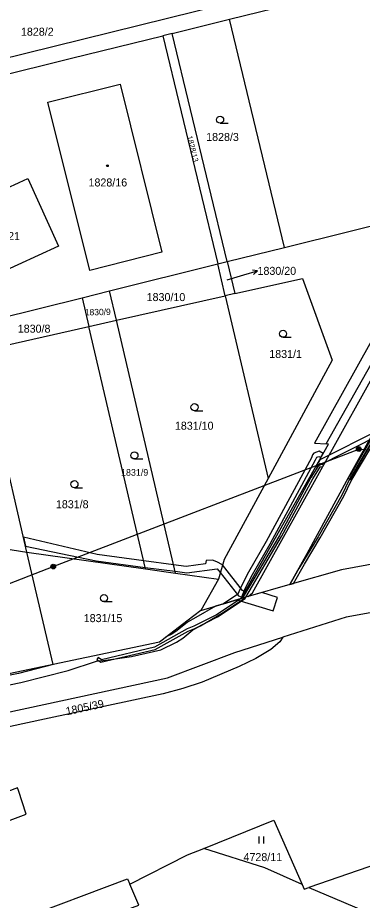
# Model space of a CAD drawing. Extents: x -756746 to -753363, y -1166406 to -1161727.
# Drawn here: x -756488 to -756414.6, y -1163941.9 to -1163754.3 of the extents above; entities that cross this region are included whole.
import ezdxf

# ---------------------------------------------------------------- set-up
doc = ezdxf.new("R2010")
doc.units = 0
for name, color, linetype in [('Hranice parcel', 7, 'Continuous'), ('Parcelní čísla', 7, 'Continuous'), ('Pop  PČ popisy', 7, 'Continuous'), ('Poz předměty', 7, 'Continuous'), ('Vnitřní kresba', 7, 'Continuous'), ('Věcná břemena k části', 7, 'Continuous'), ('Značky budov', 7, 'Continuous'), ('Značky kultur', 7, 'Continuous')]:
    doc.layers.add(name, color=color, linetype=linetype)

msp = doc.modelspace()

# ---------------------------------------------------------------- linework, layer by layer
at = {"layer": 'Hranice parcel'}
for p, q in [((-756442.88, -1163754.65), (-756415, -1163747.77)), ((-756422.32, -1163844.87), (-756367.93, -1163748.37)), ((-756455.08, -1163757.66), (-756442.88, -1163754.65)), ((-756431.2, -1163803.13), (-756442.88, -1163754.65)), ((-756455.08, -1163757.66), (-756457.06, -1163758.15)), ((-756457.06, -1163758.15), (-756445.37, -1163806.65)), ((-756443.39, -1163806.16), (-756455.08, -1163757.66)), ((-756502.89, -1163796.28), (-756485.77, -1163788.51)), ((-756485.77, -1163788.51), (-756479.24, -1163802.88)), ((-756479.24, -1163802.88), (-756499.13, -1163811.92)), ((-756443.39, -1163806.16), (-756431.2, -1163803.13)), ((-756468.42, -1163812.39), (-756445.37, -1163806.65)), ((-756445.37, -1163806.65), (-756443.39, -1163806.16)), ((-756443.79, -1163813.41), (-756445.37, -1163806.65)), ((-756443.39, -1163806.16), (-756441.75, -1163812.95)), ((-756474.24, -1163813.84), (-756468.42, -1163812.39)), ((-756466.96, -1163818.62), (-756468.42, -1163812.39)), ((-756466.96, -1163818.62), (-756443.79, -1163813.41)), ((-756441.75, -1163812.95), (-756443.79, -1163813.41)), ((-756443.79, -1163813.41), (-756434.7, -1163852.2)), ((-756497.29, -1163819.57), (-756474.24, -1163813.84)), ((-756474.24, -1163813.84), (-756472.81, -1163819.94)), ((-756472.81, -1163819.94), (-756466.96, -1163818.62)), ((-756454.38, -1163872.33), (-756466.96, -1163818.62)), ((-756495.98, -1163825.15), (-756472.81, -1163819.94)), ((-756460.75, -1163871.42), (-756472.81, -1163819.94)), ((-756485.99, -1163867.85), (-756495.98, -1163825.15)), ((-756524.05, -1163862), (-756485.99, -1163867.85)), ((-756485.99, -1163867.85), (-756460.75, -1163871.42)), ((-756480.4, -1163891.76), (-756485.99, -1163867.85)), ((-756460.75, -1163871.42), (-756454.38, -1163872.33)), ((-756454.38, -1163872.33), (-756445.24, -1163873.62)), ((-756445.24, -1163873.62), (-756448.97, -1163880.29)), ((-756430.04, -1163874.78), (-756438.93, -1163877.33)), ((-756448.97, -1163880.29), (-756440.43, -1163877.76)), ((-756438.93, -1163877.33), (-756440.43, -1163877.76))]:
    msp.add_line(p, q, dxfattribs=at)
for points in [[(-756413.81, -1163724.89), (-756370.45, -1163747.12), (-756424.85, -1163844.72), (-756422.32, -1163844.87)], [(-756438.93, -1163877.33), (-756437.98, -1163876.5), (-756421.33, -1163846.62), (-756412.18, -1163830.18), (-756401.24, -1163810.3), (-756376.37, -1163765.36), (-756372.91, -1163759.25), (-756370.17, -1163755.08), (-756367.53, -1163752.08), (-756365.93, -1163750.93), (-756362.18, -1163749.55), (-756358.24, -1163748.9), (-756353.24, -1163748.84), (-756319.12, -1163749.45), (-756284.19, -1163750.07), (-756248.23, -1163750.7), (-756217.22, -1163751.23)], [(-756430.04, -1163874.78), (-756426.41, -1163868.2), (-756417.57, -1163852.03), (-756400.05, -1163820.6), (-756391.87, -1163805.73), (-756378.32, -1163781.31), (-756370.49, -1163767.17), (-756368.82, -1163764.67), (-756366.17, -1163761.64), (-756363.13, -1163759.07), (-756360.07, -1163757.3), (-756356.79, -1163756.11), (-756354.83, -1163755.62), (-756350.67, -1163755.08), (-756346.87, -1163755), (-756316.06, -1163755.52), (-756285.88, -1163756.05), (-756245.72, -1163756.72), (-756215.86, -1163757.25)], [(-756508.98, -1163770.96), (-756482.18, -1163764.35), (-756476.5, -1163762.94), (-756457.06, -1163758.15)], [(-756457.26, -1163804.18), (-756472.62, -1163808.02), (-756481.5, -1163772.25), (-756466.15, -1163768.44), (-756457.26, -1163804.18)], [(-756431.2, -1163803.13), (-756403.3, -1163796.19), (-756401.08, -1163795.62)], [(-756441.75, -1163812.95), (-756427.34, -1163809.72), (-756421.05, -1163827.06), (-756434.7, -1163852.2)], [(-756440.43, -1163877.76), (-756421.83, -1163844.94), (-756422.32, -1163844.87)], [(-756434.7, -1163852.2), (-756444.06, -1163869.44), (-756445.24, -1163873.62)], [(-756219.09, -1163867.94), (-756253.1, -1163860.4), (-756291.95, -1163855.51), (-756319.35, -1163856.48), (-756363.74, -1163861.45), (-756419.09, -1163871.63), (-756430.04, -1163874.78)], [(-756224.93, -1163876.84), (-756254.63, -1163869.91), (-756292.55, -1163865.59), (-756319.01, -1163866.46), (-756362.86, -1163871.71), (-756418.05, -1163881.68), (-756431.58, -1163885.97)], [(-756448.97, -1163880.29), (-756451.98, -1163882.58), (-756457.21, -1163886.56), (-756457.79, -1163887), (-756480.4, -1163891.76)], [(-756517.63, -1163907.85), (-756517, -1163907.66), (-756456.08, -1163894.6), (-756441.73, -1163889.19), (-756431.58, -1163885.97)], [(-756431.58, -1163885.97), (-756432.21, -1163886.96), (-756434.11, -1163888.57), (-756437.31, -1163890.45), (-756440.82, -1163892.2), (-756448.74, -1163895.51), (-756452.84, -1163896.86), (-756457, -1163897.96), (-756482.23, -1163903.39), (-756499.43, -1163907.06), (-756513.94, -1163910.17), (-756514.34, -1163910.41), (-756514.67, -1163910.82), (-756514.66, -1163911.43)], [(-756480.4, -1163891.76), (-756516.15, -1163899.28), (-756524.14, -1163894.32)], [(-756174.15, -1163933.3), (-756191.76, -1163924.57), (-756236.27, -1163911.16), (-756265.55, -1163906.84), (-756305.7, -1163906.72), (-756340.78, -1163912.1), (-756377.71, -1163922.52), (-756426.02, -1163939.14)], [(-756515, -1163926.57), (-756518.76, -1163935.11), (-756518, -1163937.26), (-756517.05, -1163936.94), (-756509.12, -1163932.11), (-756486.16, -1163923.54), (-756487.79, -1163918.5), (-756488, -1163917.94), (-756511.46, -1163926.82)], [(-756448.38, -1163930.83), (-756433.44, -1163924.8), (-756427.45, -1163938.5)], [(-756464.11, -1163938.45), (-756451.84, -1163932.22), (-756448.38, -1163930.83)], [(-756427.45, -1163938.5), (-756435.39, -1163934.96), (-756448.38, -1163930.83)], [(-756487.48, -1163948.89), (-756487.88, -1163948.31), (-756511.29, -1163955.23), (-756512.09, -1163953.13), (-756487.93, -1163946.09), (-756464.58, -1163937.26), (-756464.11, -1163938.45)], [(-756470.51, -1163945.96), (-756462.2, -1163942.85), (-756464.11, -1163938.45)], [(-756427.45, -1163938.5), (-756427.02, -1163939.49), (-756426.02, -1163939.14)], [(-756426.02, -1163939.14), (-756410.81, -1163945.57), (-756366.17, -1163967.61)]]:
    msp.add_lwpolyline(points, dxfattribs=at)
at = {"layer": 'Pop  PČ popisy'}
for p, q in [((-756443.38, -1163810.03), (-756439.82, -1163808.97)), ((-756439.82, -1163808.97), (-756436.94, -1163808.14)), ((-756436.94, -1163808.14), (-756438.04, -1163807.94)), ((-756436.94, -1163808.14), (-756437.76, -1163808.9))]:
    msp.add_line(p, q, dxfattribs=at)
at = {"layer": 'Poz předměty'}
for p, q in [((-756480.38, -1163870.96), (-756415.4, -1163845.99)), ((-756415.4, -1163845.99), (-756319.41, -1163851.09)), ((-756561.8, -1163902.26), (-756480.38, -1163870.96))]:
    msp.add_line(p, q, dxfattribs=at)
for centre, radius in [((-756415.4, -1163845.99), 0.5), ((-756415.4, -1163845.99), 0.4), ((-756415.4, -1163845.99), 0.3), ((-756415.4, -1163845.99), 0.2), ((-756415.4, -1163845.99), 0.1), ((-756480.38, -1163870.96), 0.5), ((-756480.38, -1163870.96), 0.4), ((-756480.38, -1163870.96), 0.3), ((-756480.38, -1163870.96), 0.2), ((-756480.38, -1163870.96), 0.1)]:
    msp.add_circle(centre, radius, dxfattribs=at)
at = {"layer": 'Vnitřní kresba'}
msp.add_line((-756415.78, -1163744.51), (-756549.05, -1163777.47), dxfattribs=at)
at = {"layer": 'Věcná břemena k části'}
for points in [[(-756406.87, -1163834.66), (-756396.31, -1163817.3), (-756386.94, -1163799.99), (-756378.73, -1163784.45), (-756374.75, -1163777.39), (-756365.19, -1163763.69), (-756354.44, -1163756.61), (-756354.29, -1163755.55), (-756354.83, -1163755.62), (-756354.9, -1163756.31), (-756365.55, -1163763.33), (-756375.17, -1163777.13), (-756379.17, -1163784.21), (-756387.38, -1163799.75), (-756396.73, -1163817.02), (-756407.31, -1163834.4), (-756417.35, -1163851.82), (-756417.43, -1163851.78), (-756417.68, -1163852.23), (-756417.15, -1163852.46)], [(-756444.15, -1163878.86), (-756440.43, -1163877.76), (-756439.55, -1163875.58), (-756437.98, -1163872.64), (-756434.25, -1163866.11), (-756424.58, -1163848.27), (-756424.34, -1163847.68), (-756423.92, -1163847.54), (-756423.44, -1163847.78), (-756422.95, -1163846.91), (-756423.84, -1163846.46), (-756424.98, -1163846.84), (-756425.24, -1163847.23), (-756425.48, -1163847.85), (-756435.13, -1163865.63), (-756438.86, -1163872.16), (-756440.45, -1163875.16), (-756441.15, -1163876.82)], [(-756440.43, -1163877.76), (-756439.41, -1163877.47), (-756431.82, -1163864.58), (-756425.15, -1163852.27), (-756423.52, -1163849.68), (-756423.13, -1163849.85), (-756422.88, -1163849.41), (-756423.72, -1163849.04), (-756425.59, -1163852.01), (-756432.26, -1163864.34), (-756439.96, -1163877.4)], [(-756486.73, -1163864.67), (-756486.28, -1163866.62), (-756471.28, -1163869.75), (-756460.82, -1163871.11), (-756454.47, -1163871.94), (-756451.96, -1163872.26), (-756445.49, -1163871.4), (-756444.85, -1163872.23), (-756440.99, -1163877.17), (-756440.25, -1163877.44), (-756439.6, -1163876.29), (-756440.13, -1163876.05), (-756444.38, -1163870.56), (-756445.56, -1163869.97), (-756446.49, -1163869.61), (-756447.89, -1163869.64), (-756448.01, -1163870.33), (-756452.12, -1163870.92), (-756454.8, -1163870.56), (-756461.15, -1163869.7), (-756471.03, -1163868.38)], [(-756432.69, -1163877.5), (-756436.01, -1163876.49), (-756438.93, -1163877.33), (-756440.43, -1163877.76), (-756441.31, -1163878.02), (-756433.58, -1163880.38)], [(-756470.25, -1163891.29), (-756458.68, -1163888.58), (-756451.71, -1163884.66), (-756450.26, -1163884.09), (-756445.43, -1163881.61), (-756439.58, -1163877.76), (-756439.41, -1163877.47), (-756440.43, -1163877.76), (-756445.69, -1163881.17), (-756450.46, -1163883.63), (-756451.93, -1163884.2), (-756458.86, -1163888.1), (-756470.15, -1163890.75), (-756470.86, -1163890.27), (-756471.14, -1163890.69)]]:
    msp.add_lwpolyline(points, close=True, dxfattribs=at)
for points in [[(-756411.49, -1163842.46), (-756417.43, -1163852.5), (-756419, -1163855.74), (-756424.04, -1163864.6), (-756428.15, -1163871.36), (-756430.04, -1163874.78), (-756429.31, -1163874.57), (-756426.98, -1163870.42), (-756423.6, -1163864.82), (-756418.56, -1163855.98), (-756416.99, -1163852.76), (-756411.07, -1163842.74)], [(-756410.99, -1163841.87), (-756423.72, -1163848.28), (-756424.6, -1163849.82), (-756410.27, -1163842.63)], [(-756496.6, -1163897.48), (-756487.3, -1163895.57), (-756477.23, -1163893), (-756471.21, -1163891.06), (-756469.19, -1163890.83), (-756463.72, -1163890.07), (-756457.47, -1163888.62), (-756454.16, -1163887.03), (-756452.83, -1163886.18), (-756450.72, -1163884.42), (-756449.07, -1163883.54), (-756444.21, -1163880.72), (-756439.94, -1163877.81), (-756439.85, -1163877.59), (-756440.43, -1163877.76), (-756444.15, -1163878.86), (-756445.88, -1163879.37), (-756450.05, -1163881.8), (-756451.84, -1163882.76), (-756454.01, -1163884.56), (-756455.14, -1163885.29), (-756456.21, -1163885.8), (-756457.21, -1163886.56), (-756457.79, -1163887), (-756480.4, -1163891.76), (-756487.74, -1163893.63), (-756496.98, -1163895.52)]]:
    msp.add_lwpolyline(points, dxfattribs=at)
at = {"layer": 'Značky budov'}
msp.add_circle((-756468.86, -1163785.79), 0.175, dxfattribs=at)
at = {"layer": 'Značky kultur'}
for p, q in [((-756444.9, -1163776.76), (-756443.15, -1163776.76)), ((-756431.51, -1163822.24), (-756429.76, -1163822.24)), ((-756450.34, -1163837.83), (-756448.59, -1163837.83)), ((-756463.11, -1163848.09), (-756461.36, -1163848.09)), ((-756475.88, -1163854.19), (-756474.13, -1163854.19)), ((-756469.59, -1163878.4), (-756467.84, -1163878.4)), ((-756436.58, -1163929.76), (-756436.58, -1163928.26)), ((-756435.58, -1163929.76), (-756435.58, -1163928.26))]:
    msp.add_line(p, q, dxfattribs=at)
for centre in [(-756444.9, -1163776.01), (-756431.51, -1163821.49), (-756450.34, -1163837.08), (-756463.11, -1163847.34), (-756475.88, -1163853.44), (-756469.59, -1163877.65)]:
    msp.add_circle(centre, 0.75, dxfattribs=at)

# ---------------------------------------------------------------- texts
at = {"layer": 'Parcelní čísla'}
for s, height, p in [('1828/2', 1.7, (-756487.25, -1163758.16)), ('1828/3', 1.7, (-756447.86, -1163780.52)), ('1828/16', 1.7, (-756472.88, -1163790.19)), ('1828/21', 1.7, (-756495.67, -1163801.57)), ('1830/20', 1.7, (-756436.94, -1163808.97)), ('1830/10', 1.7, (-756460.52, -1163814.54)), ('1830/8', 1.7, (-756487.93, -1163821.25)), ('1831/1', 1.7, (-756434.44, -1163826.63)), ('1831/10', 1.7, (-756454.51, -1163841.87)), ('1831/9', 1.417, (-756465.97, -1163851.65)), ('1831/8', 1.7, (-756479.82, -1163858.55)), ('1831/15', 1.7, (-756473.9, -1163882.75)), ('4728/11', 1.7, (-756439.92, -1163933.52))]:
    msp.add_text(s, height=height, dxfattribs=at).set_placement(p)
for s, height, rotation, p in [('1828/13', 1.139, 284, (-756451.95, -1163779.57)), ('1830/9', 1.345, 1, (-756473.65, -1163817.59)), ('1805/39', 1.7, 12, (-756477.53, -1163902.55))]:
    msp.add_text(s, height=height, rotation=rotation, dxfattribs=at).set_placement(p)

doc.saveas('drawing.dxf')
